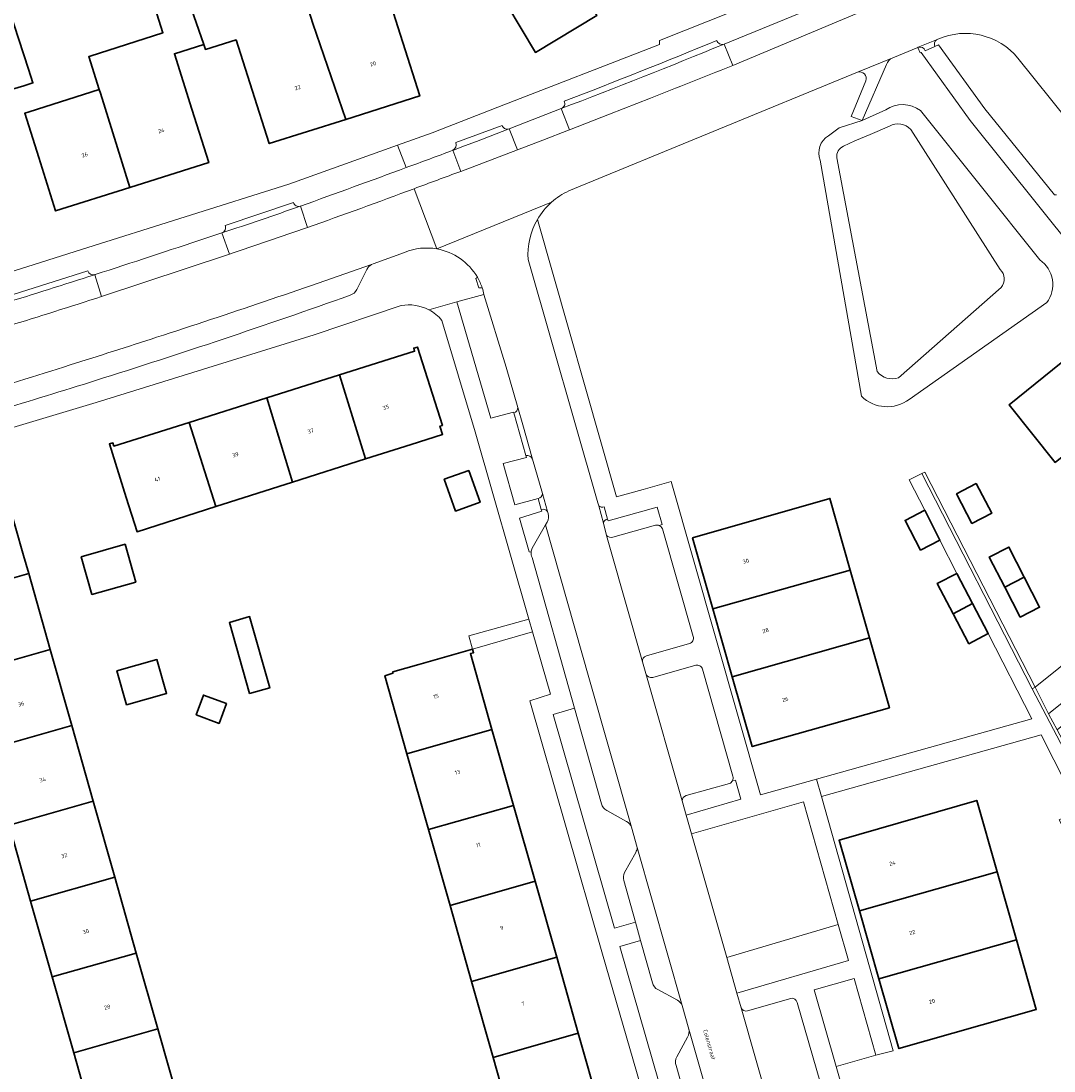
# Model space of a CAD drawing. Header units: metres. Extents: x 197700 to 204338, y 317132 to 325229.
# Tile 841 of 1056: x 202575 to 202667, y 320606 to 320699. Entities that reach past the tile are written whole.
import ezdxf
from ezdxf.enums import TextEntityAlignment as Align

# ---------------------------------------------------------------- set-up
doc = ezdxf.new("R2010")
doc.units = ezdxf.units.M
for name, color, linetype, lineweight in [('B-WE-GR-BEPLANTING_CULTUUR_HEESTERS-GV', 90, 'Continuous', 18), ('B-WE-GR-BEPLANTING_CULTUUR_ROOS-GV', 90, 'Continuous', 18), ('B-WE-GR-BEPLANTING_CULTUUR_VASTE PLANTENVAK-GV', 90, 'Continuous', 18), ('B-WE-OG-BEBOUWING-GV', 7, 'Continuous', 35), ('B-WE-OG-BEBOUWING-T18', 10, 'Continuous', 18), ('B-WE-OG-TERREIN_ERF-GV', 7, 'Continuous', 18), ('B-WE-OG-TOPOGRAFIE-T18', 10, 'Continuous', 18), ('B-WE-OG-WATER-GV', 130, 'Continuous', 18), ('B-WE-OG-WATER_SLOOT-GV', 120, 'Continuous', 18), ('B-WE-VH-VERHARDING_ASFALT-GV', 252, 'Continuous', 18), ('B-WE-VH-VERHARDING_BEDRIJFSVLOERPLAAT-GV', 252, 'Continuous', 18), ('B-WE-VH-VERHARDING_BETONSTRAATSTEEN-GV', 252, 'Continuous', 18), ('B-WE-VH-VERHARDING_OPEN-GV', 252, 'Continuous', 18), ('B-WE-VH-VERHARDING_STRAATBAKSTEEN-GV', 252, 'Continuous', 18), ('B-WE-VH-VERHARDING_TEGEL-GV', 252, 'Continuous', 18)]:
    doc.layers.add(name, color=color, linetype=linetype, lineweight=lineweight)
doc.styles.add('NLCS-ISO-M200-T18', font='NLCS-ISO.ttf', dxfattribs={"height": 0.36})

msp = doc.modelspace()

# ---------------------------------------------------------------- linework, layer by layer
at = {"layer": 'B-WE-GR-BEPLANTING_CULTUUR_HEESTERS-GV'}
for points in [[(202663.614, 320696.061, 0.334158), (202656.473, 320697.761)], [(202656.35, 320697.71, 0.348953), (202656.197, 320697.097)], [(202618.568, 320664.369, 0.392297), (202618.928, 320664.858)], [(202620.246, 320660.224, 0.38996), (202619.648, 320660.547)], [(202620.75, 320656.724, 0.366537), (202621.127, 320657.169)], [(202621.586, 320655.564, 0.310395), (202621.035, 320655.744)], [(202621.556, 320654.613, 0.189964), (202621.64, 320655.374)], [(202626.951, 320654.872, 0.323829), (202626.576, 320654.522)], [(202631.243, 320654.327, -0.162916), (202631.572, 320654.301)], [(202626.872, 320653.417, 0.295481), (202627.429, 320653.251)], [(202620.122, 320651.923, -0.084593), (202620.203, 320652.269)], [(202638.117, 320631.501, -0.18418), (202637.839, 320631.25)], [(202626.879, 320628.838, -0.188177), (202626.405, 320629.426)], [(202633.978, 320630.174, 0.321035), (202633.621, 320629.688)], [(202629.086, 320627.362, 0.185757), (202628.638, 320627.86)], [(202629.466, 320625.094, 0.129224), (202629.608, 320625.529)], [(202628.405, 320622.58, -0.203295), (202628.469, 320623.296)]]:
    msp.add_lwpolyline(points, format="xyb", dxfattribs=at)
for points in [[(202656.197, 320697.097), (202656.524, 320697.238), (202660.66, 320691.546), (202666.889, 320683.836), (202667.054, 320683.852)], [(202656.473, 320697.761), (202656.35, 320697.71)], [(202670.518, 320687.445), (202668.112, 320690.469), (202663.614, 320696.061)], [(202615.905, 320674.955), (202613.477, 320674.275), (202616.512, 320663.899), (202618.542, 320664.437), (202618.568, 320664.369)], [(202618.928, 320664.858), (202617.906, 320668.452), (202615.905, 320674.955)], [(202619.648, 320660.547), (202619.695, 320660.382), (202617.628, 320659.838), (202618.667, 320656.158), (202620.75, 320656.724)], [(202621.127, 320657.169), (202620.246, 320660.224)], [(202621.035, 320655.744), (202621.086, 320655.57), (202619.074, 320654.951), (202619.935, 320651.954), (202620.122, 320651.923)], [(202631.572, 320654.301), (202631.827, 320654.394), (202631.394, 320655.94), (202626.996, 320654.72), (202626.951, 320654.872)], [(202621.64, 320655.374), (202621.586, 320655.564)], [(202620.203, 320652.269), (202621.414, 320654.347), (202621.556, 320654.613)], [(202626.576, 320654.522), (202626.872, 320653.417)], [(202627.429, 320653.251), (202631.243, 320654.327)], [(202626.405, 320629.426), (202623.997, 320637.975), (202622.095, 320637.411), (202627.558, 320618.336), (202629.452, 320618.849), (202628.405, 320622.58)], [(202633.621, 320629.688), (202633.979, 320628.433), (202638.866, 320629.845), (202638.37, 320631.541), (202638.117, 320631.501)], [(202637.839, 320631.25), (202633.978, 320630.174)], [(202628.638, 320627.86), (202626.879, 320628.838)], [(202629.608, 320625.529), (202629.086, 320627.362)], [(202628.469, 320623.296), (202629.466, 320625.094)]]:
    msp.add_lwpolyline(points, dxfattribs=at)
at = {"layer": 'B-WE-GR-BEPLANTING_CULTUUR_ROOS-GV'}
for points in [[(202665.149, 320639.846), (202666.361, 320637.481), (202677.642, 320646.528), (202676.027, 320648.576)], [(202638.514, 320612.518), (202648.468, 320615.446), (202647.565, 320618.647), (202637.603, 320615.716)], [(202647.378, 320605.961), (202650.926, 320606.965), (202648.981, 320613.826), (202645.42, 320612.819)]]:
    msp.add_lwpolyline(points, close=True, dxfattribs=at)
at = {"layer": 'B-WE-GR-BEPLANTING_CULTUUR_VASTE PLANTENVAK-GV'}
msp.add_lwpolyline([(202637.603, 320615.716), (202647.565, 320618.647), (202644.473, 320629.599), (202634.457, 320626.755)], close=True, dxfattribs=at)
for points in [[(202630.969, 320613.443), (202629.91, 320617.218), (202628.046, 320616.688), (202632.692, 320600.551), (202634.483, 320601.076), (202633.069, 320606.045)], [(202633.199, 320611.893), (202631.44, 320612.832)], [(202634.225, 320609.299), (202633.622, 320611.418)], [(202633.131, 320606.82), (202634.095, 320608.591)]]:
    msp.add_lwpolyline(points, dxfattribs=at)
for points in [[(202631.44, 320612.832, -0.209675), (202630.969, 320613.443)], [(202633.622, 320611.418, 0.164397), (202633.199, 320611.893)], [(202634.095, 320608.591, 0.180916), (202634.225, 320609.299)], [(202633.069, 320606.045, -0.206472), (202633.131, 320606.82)]]:
    msp.add_lwpolyline(points, format="xyb", dxfattribs=at)
at = {"layer": 'B-WE-OG-BEBOUWING-GV'}
for points in [[(202623.398, 320704.148), (202619.682, 320710.288), (202619.338, 320710.087), (202617.963, 320712.44), (202612.797, 320709.415), (202614.171, 320707.071), (202617.939, 320700.845), (202620.528, 320696.567), (202625.987, 320699.87)], [(202593.779, 320697.702), (202595.209, 320693.188), (202596.719, 320688.422), (202603.562, 320690.591), (202600.615, 320699.166), (202599.929, 320701.367), (202600.057, 320701.407), (202599.79, 320702.231), (202593.865, 320700.161), (202592.493, 320704.294), (202588.841, 320703.123), (202590.875, 320697.269), (202591.028, 320696.847)], [(202588.841, 320703.123), (202586, 320702.212), (202587.218, 320698.33), (202580.722, 320696.244), (202580.598, 320696.204), (202581.532, 320693.252), (202581.635, 320692.928), (202584.259, 320684.499), (202591.322, 320686.733), (202589.815, 320691.5), (202588.249, 320696.452), (202590.875, 320697.269)], [(202600.057, 320701.407), (202599.929, 320701.367), (202600.615, 320699.166), (202603.562, 320690.591), (202610.178, 320692.688), (202608.667, 320697.454), (202606.758, 320703.475)], [(202575.216, 320695.081), (202573.494, 320700.371), (202569.003, 320699.08), (202570.912, 320693.399), (202571.223, 320692.555), (202574.8, 320693.585), (202575.608, 320693.841)], [(202576.134, 320687.175), (202577.642, 320682.407), (202584.259, 320684.499), (202581.635, 320692.928), (202581.532, 320693.252), (202575.271, 320691.272), (202574.883, 320691.13)], [(202666.948, 320659.935), (202676.893, 320667.91), (202672.75, 320673.085), (202662.826, 320665.083)], [(202605.33, 320660.245), (202609.404, 320661.542), (202612.216, 320662.438), (202611.98, 320663.181), (202612.19, 320663.248), (202609.96, 320670.25), (202609.633, 320670.154), (202609.717, 320669.867), (202603, 320667.75)], [(202596.499, 320665.701), (202598.81, 320658.169), (202605.33, 320660.245), (202603, 320667.75)], [(202596.499, 320665.701), (202589.565, 320663.515), (202591.954, 320655.986), (202598.81, 320658.169)], [(202591.954, 320655.986), (202589.565, 320663.515), (202582.84, 320661.395), (202582.751, 320661.681), (202582.449, 320661.587), (202583.951, 320656.818), (202584.919, 320653.746)], [(202613.365, 320655.591), (202615.564, 320656.374), (202614.553, 320659.212), (202612.355, 320658.429)], [(202659.499, 320654.492), (202661.273, 320655.401), (202659.886, 320658.044), (202658.135, 320657.125)], [(202567.701, 320647.86), (202575.235, 320650), (202574.772, 320651.631), (202573.285, 320656.874), (202572.534, 320656.662), (202572.474, 320656.873), (202565.413, 320654.87), (202565.484, 320654.571), (202565.776, 320654.64)], [(202636.362, 320646.845), (202648.635, 320650.322), (202646.814, 320656.717), (202634.55, 320653.192)], [(202655.308, 320655.659), (202653.538, 320654.757), (202654.925, 320652.11), (202656.644, 320652.992)], [(202579.92, 320651.515), (202580.876, 320648.137), (202584.801, 320649.248), (202583.846, 320652.625)], [(202662.45, 320648.785), (202664.187, 320649.68), (202662.816, 320652.373), (202661.061, 320651.484)], [(202650.361, 320644.263), (202648.635, 320650.322), (202636.362, 320646.845), (202638.092, 320640.787)], [(202575.235, 320650), (202567.701, 320647.86), (202569.627, 320641.08), (202577.158, 320643.219)], [(202659.562, 320647.338), (202658.151, 320650.015), (202656.391, 320649.105), (202657.819, 320646.411)], [(202663.828, 320646.107), (202665.552, 320646.998), (202664.187, 320649.68), (202662.45, 320648.785)], [(202657.824, 320646.402), (202659.234, 320643.743), (202660.97, 320644.666), (202659.562, 320647.338), (202657.819, 320646.411)], [(202594.968, 320639.279), (202596.77, 320639.788), (202594.968, 320646.157), (202593.167, 320645.648)], [(202638.092, 320640.787), (202639.874, 320634.545), (202652.142, 320638.011), (202650.361, 320644.263)], [(202579.081, 320636.438), (202577.158, 320643.219), (202569.627, 320641.08), (202571.552, 320634.301)], [(202616.623, 320636.074), (202614.695, 320642.857), (202614.984, 320642.938), (202614.898, 320643.247), (202610.089, 320641.879), (202607.754, 320641.215), (202607.772, 320641.1), (202607.053, 320640.876), (202609.028, 320633.914)], [(202583.969, 320638.291), (202587.546, 320639.303), (202586.691, 320642.325), (202583.114, 320641.313)], [(202590.19, 320637.383), (202592.237, 320636.622), (202592.892, 320638.385), (202590.845, 320639.146)], [(202581.003, 320629.659), (202579.081, 320636.438), (202571.552, 320634.301), (202573.477, 320627.521)], [(202609.028, 320633.914), (202610.952, 320627.131), (202618.551, 320629.291), (202616.623, 320636.074)], [(202575.402, 320620.741), (202582.926, 320622.878), (202581.003, 320629.659), (202573.477, 320627.521)], [(202649.456, 320619.862), (202661.751, 320623.346), (202659.931, 320629.738), (202647.645, 320626.184)], [(202612.877, 320620.347), (202620.48, 320622.508), (202618.551, 320629.291), (202610.952, 320627.131)], [(202582.926, 320622.878), (202575.402, 320620.741), (202577.328, 320613.962), (202584.848, 320616.097)], [(202663.477, 320617.287), (202661.751, 320623.346), (202649.456, 320619.862), (202651.191, 320613.806)], [(202612.877, 320620.347), (202614.801, 320613.563), (202622.408, 320615.725), (202620.48, 320622.508)], [(202651.191, 320613.806), (202652.98, 320607.562), (202665.251, 320611.057), (202663.477, 320617.287)], [(202577.328, 320613.962), (202579.253, 320607.182), (202586.771, 320609.317), (202584.848, 320616.097)], [(202622.408, 320615.725), (202614.801, 320613.563), (202616.726, 320606.779), (202624.336, 320608.942)], [(202579.253, 320607.182), (202581.178, 320600.403), (202580.889, 320600.321), (202580.982, 320599.998), (202585.792, 320601.363), (202588.786, 320602.213), (202586.771, 320609.317)], [(202626.265, 320602.159), (202624.336, 320608.942), (202616.726, 320606.779), (202618.651, 320599.995)]]:
    msp.add_lwpolyline(points, close=True, dxfattribs=at)
at = {"layer": 'B-WE-OG-TERREIN_ERF-GV'}
for points in [[(202619.682, 320710.288), (202623.398, 320704.148), (202625.987, 320699.87), (202620.528, 320696.567), (202617.939, 320700.845), (202614.171, 320707.071), (202612.797, 320709.415), (202617.963, 320712.44), (202619.338, 320710.087)], [(202570.912, 320693.399), (202567.18, 320692.145), (202564.366, 320700.519), (202568.098, 320701.773), (202569.003, 320699.08), (202573.494, 320700.371), (202575.216, 320695.081), (202575.608, 320693.841), (202574.8, 320693.585), (202571.223, 320692.555)], [(202589.565, 320663.515), (202596.499, 320665.701), (202603, 320667.75), (202609.717, 320669.867), (202609.633, 320670.154), (202609.96, 320670.25), (202612.19, 320663.248), (202611.98, 320663.181), (202612.216, 320662.438), (202609.404, 320661.542), (202605.33, 320660.245), (202598.81, 320658.169), (202591.954, 320655.986), (202584.919, 320653.746), (202583.951, 320656.818), (202582.449, 320661.587), (202582.751, 320661.681), (202582.84, 320661.395)], [(202613.365, 320655.591), (202612.355, 320658.429), (202614.553, 320659.212), (202615.564, 320656.374)], [(202659.499, 320654.492), (202658.135, 320657.125), (202659.886, 320658.044), (202661.273, 320655.401)], [(202648.635, 320650.322), (202650.361, 320644.263), (202652.142, 320638.011), (202639.874, 320634.545), (202638.092, 320640.787), (202636.362, 320646.845), (202634.55, 320653.192), (202646.814, 320656.717)], [(202579.92, 320651.515), (202583.846, 320652.625), (202584.801, 320649.248), (202580.876, 320648.137)], [(202664.187, 320649.68), (202665.552, 320646.998), (202663.828, 320646.107), (202662.45, 320648.785), (202661.061, 320651.484), (202662.816, 320652.373)], [(202594.968, 320639.279), (202593.167, 320645.648), (202594.968, 320646.157), (202596.77, 320639.788)], [(202583.969, 320638.291), (202583.114, 320641.313), (202586.691, 320642.325), (202587.546, 320639.303)], [(202590.19, 320637.383), (202590.845, 320639.146), (202592.892, 320638.385), (202592.237, 320636.622)], [(202661.751, 320623.346), (202663.477, 320617.287), (202665.251, 320611.057), (202652.98, 320607.562), (202651.191, 320613.806), (202649.456, 320619.862), (202647.645, 320626.184), (202659.931, 320629.738)]]:
    msp.add_lwpolyline(points, close=True, dxfattribs=at)
for points in [[(202527.121, 320664.047), (202531.151, 320665.037), (202536.919, 320666.454), (202540.239, 320667.27), (202545.316, 320668.407), (202553.247, 320670.508), (202559.438, 320672.484), (202579.959, 320678.957), (202598.472, 320684.8), (202608.191, 320688.279), (202611.281, 320689.385), (202617.157, 320691.672), (202631.582, 320697.287), (202631.598, 320697.642), (202650.569, 320705.21), (202652.81, 320706.309), (202653.661, 320706.727)], [(202606.758, 320703.475), (202608.667, 320697.454), (202610.178, 320692.688), (202603.562, 320690.591), (202596.719, 320688.422), (202595.209, 320693.188), (202593.779, 320697.702), (202591.028, 320696.847), (202590.875, 320697.269), (202588.249, 320696.452), (202589.815, 320691.5), (202591.322, 320686.733), (202584.259, 320684.499), (202577.642, 320682.407), (202576.134, 320687.175), (202574.883, 320691.13), (202575.271, 320691.272), (202581.532, 320693.252), (202580.598, 320696.204), (202580.722, 320696.244), (202587.218, 320698.33), (202586, 320702.212)], [(202671.616, 320675.175), (202659.346, 320690.488), (202654.978, 320696.576), (202654.893, 320696.538), (202654.683, 320697.025), (202652.428, 320696.097)], [(202651.868, 320695.48), (202649.714, 320690.489), (202649.764, 320690.505), (202651.803, 320691.431)], [(202649.288, 320694.806), (202623.491, 320684.196)], [(202646.691, 320689.129), (202647.657, 320689.835), (202649.697, 320690.484), (202648.724, 320690.843), (202650.028, 320694.034)], [(202654.905, 320691.373), (202665.568, 320678.034)], [(202649.633, 320665.847), (202645.957, 320686.942)], [(202620.681, 320681.645), (202627.759, 320656.863), (202630.14, 320657.527), (202632.623, 320658.22), (202640.62, 320630.247), (202645.616, 320631.643), (202664.855, 320637.019), (202660.97, 320644.666), (202659.234, 320643.743)], [(202608.518, 320673.955), (202600.724, 320671.344), (202581.273, 320665.28), (202563.86, 320660.074), (202560.514, 320658.166)], [(202666.2, 320674.22), (202653.904, 320665.568)], [(202614.898, 320643.247), (202614.561, 320644.458), (202619.933, 320645.927), (202615.118, 320662.658), (202612.16, 320672.623)], [(202666.948, 320659.935), (202662.826, 320665.083), (202672.75, 320673.085)], [(202659.234, 320643.743), (202657.824, 320646.402), (202657.819, 320646.411), (202656.391, 320649.105), (202658.151, 320650.015), (202656.644, 320652.992), (202654.925, 320652.11), (202653.538, 320654.757), (202655.308, 320655.659), (202653.887, 320658.377), (202655.026, 320658.944), (202655.291, 320659.076), (202665.149, 320639.846), (202676.027, 320648.576)], [(202573.285, 320656.874), (202574.772, 320651.631), (202575.235, 320650), (202577.158, 320643.219), (202579.081, 320636.438), (202581.003, 320629.659), (202582.926, 320622.878), (202584.848, 320616.097), (202586.771, 320609.317), (202588.786, 320602.213), (202585.792, 320601.363), (202580.982, 320599.998), (202580.889, 320600.321), (202581.178, 320600.403), (202579.253, 320607.182), (202577.328, 320613.962), (202575.402, 320620.741), (202573.477, 320627.521)], [(202640.063, 320575.54), (202635.929, 320590.062), (202634.154, 320589.573), (202626.49, 320615.991), (202620.008, 320638.641), (202621.854, 320639.227), (202620.253, 320644.81), (202614.898, 320643.247)], [(202618.651, 320599.995), (202616.726, 320606.779), (202614.801, 320613.563), (202612.877, 320620.347), (202610.952, 320627.131), (202609.028, 320633.914), (202607.053, 320640.876), (202607.772, 320641.1), (202607.754, 320641.215), (202610.089, 320641.879), (202614.898, 320643.247), (202614.984, 320642.938), (202614.695, 320642.857), (202616.623, 320636.074), (202618.551, 320629.291), (202620.48, 320622.508), (202622.408, 320615.725), (202624.336, 320608.942), (202626.265, 320602.159)], [(202683.56, 320627.228), (202679.669, 320632.182), (202675.592, 320637.372), (202678.438, 320639.593), (202677.386, 320640.967), (202668.351, 320633.716), (202677.807, 320615.332), (202677.54, 320615.2), (202676.435, 320614.643), (202674.705, 320617.851), (202672.929, 320616.997), (202671.625, 320619.668), (202673.375, 320620.548), (202671.801, 320623.5), (202670.097, 320622.645), (202668.704, 320625.321), (202667.31, 320628), (202669.088, 320628.901), (202665.688, 320635.583), (202646.071, 320630.097), (202652.468, 320607.363), (202650.926, 320606.965), (202647.378, 320605.961), (202650.804, 320593.961)]]:
    msp.add_lwpolyline(points, dxfattribs=at)
for points in [[(202652.428, 320696.097, 0.218293), (202651.868, 320695.48)], [(202650.028, 320694.034, 0.629575), (202649.288, 320694.806)], [(202651.803, 320691.431, -0.328194), (202654.905, 320691.373)], [(202645.957, 320686.942, -0.365592), (202646.691, 320689.129)], [(202623.491, 320684.196, 0.074111), (202621.942, 320683.188)], [(202621.942, 320683.188, 0.080009), (202620.681, 320681.645)], [(202665.568, 320678.034, -0.426095), (202666.2, 320674.22)], [(202610.984, 320673.577, 0.166881), (202608.518, 320673.955)], [(202612.16, 320672.623, 0.099429), (202610.984, 320673.577)], [(202653.904, 320665.568, -0.368363), (202649.633, 320665.847)]]:
    msp.add_lwpolyline(points, format="xyb", dxfattribs=at)
at = {"layer": 'B-WE-OG-WATER-GV'}
for points in [[(202652.137, 320689.997), (202650.414, 320689.227), (202649.047, 320688.684), (202648.026, 320688.191)], [(202662.04, 320677.182), (202654.047, 320689.697)], [(202647.435, 320687.148), (202651.049, 320668.05)], [(202652.953, 320667.51), (202662.115, 320675.57)]]:
    msp.add_lwpolyline(points, dxfattribs=at)
for points in [[(202654.047, 320689.697, 0.329066), (202652.137, 320689.997)], [(202648.026, 320688.191, 0.331398), (202647.435, 320687.148)], [(202662.115, 320675.57, 0.398718), (202662.04, 320677.182)], [(202651.049, 320668.05, 0.319965), (202652.953, 320667.51)]]:
    msp.add_lwpolyline(points, format="xyb", dxfattribs=at)
at = {"layer": 'B-WE-OG-WATER_SLOOT-GV'}
for points in [[(202651.803, 320691.431), (202649.764, 320690.505), (202649.714, 320690.489), (202649.71, 320690.479)], [(202665.568, 320678.034), (202654.905, 320691.373)], [(202649.71, 320690.479), (202649.697, 320690.484), (202647.657, 320689.835), (202646.691, 320689.129)], [(202648.026, 320688.191), (202649.047, 320688.684), (202650.414, 320689.227), (202652.137, 320689.997)], [(202654.047, 320689.697), (202662.04, 320677.182)], [(202645.957, 320686.942), (202649.633, 320665.847)], [(202651.049, 320668.05), (202647.435, 320687.148)], [(202662.115, 320675.57), (202652.953, 320667.51)], [(202653.904, 320665.568), (202666.2, 320674.22)]]:
    msp.add_lwpolyline(points, dxfattribs=at)
for points in [[(202654.905, 320691.373, 0.328194), (202651.803, 320691.431)], [(202652.137, 320689.997, -0.329066), (202654.047, 320689.697)], [(202646.691, 320689.129, 0.365592), (202645.957, 320686.942)], [(202647.435, 320687.148, -0.331398), (202648.026, 320688.191)], [(202666.2, 320674.22, 0.426095), (202665.568, 320678.034)], [(202662.04, 320677.182, -0.398718), (202662.115, 320675.57)], [(202652.953, 320667.51, -0.319965), (202651.049, 320668.05)], [(202649.633, 320665.847, 0.368363), (202653.904, 320665.568)]]:
    msp.add_lwpolyline(points, format="xyb", dxfattribs=at)
at = {"layer": 'B-WE-VH-VERHARDING_ASFALT-GV'}
for points in [[(202609.661, 320684.398, -0.005117), (202600.155, 320680.932)], [(202600.144, 320680.928, -0.001543), (202593.163, 320678.551)], [(202608.809, 320678.709, -0.141518), (202611.701, 320679.016)], [(202586.662, 320671.12, 0.006517), (202605.871, 320677.631)], [(202581.75, 320674.768, -0.004493), (202573.357, 320672.116)], [(202578.931, 320668.643, 0.002182), (202586.662, 320671.12)], [(202569.7, 320665.799, 0.003045), (202578.931, 320668.643)]]:
    msp.add_lwpolyline(points, format="xyb", dxfattribs=at)
for points in [[(202611.701, 320679.016), (202609.661, 320684.398)], [(202600.155, 320680.932), (202600.144, 320680.928)], [(202593.163, 320678.551), (202581.75, 320674.768)], [(202605.871, 320677.631), (202606.014, 320677.682), (202608.809, 320678.709)]]:
    msp.add_lwpolyline(points, dxfattribs=at)
at = {"layer": 'B-WE-VH-VERHARDING_BEDRIJFSVLOERPLAAT-GV'}
for points in [[(202621.127, 320657.169, -0.366537), (202620.75, 320656.724)], [(202621.035, 320655.744, -0.310395), (202621.586, 320655.564)], [(202626.647, 320655.965, -0.277475), (202626.16, 320656.073)], [(202626.576, 320654.522, -0.323829), (202626.951, 320654.872)]]:
    msp.add_lwpolyline(points, format="xyb", dxfattribs=at)
for points in [[(202620.75, 320656.724), (202621.035, 320655.744)], [(202621.586, 320655.564), (202621.127, 320657.169)], [(202626.16, 320656.073), (202626.576, 320654.522)], [(202626.951, 320654.872), (202626.647, 320655.965)]]:
    msp.add_lwpolyline(points, dxfattribs=at)
at = {"layer": 'B-WE-VH-VERHARDING_BETONSTRAATSTEEN-GV'}
for points in [[(202647.507, 320701.489), (202637.36, 320697.32), (202638.136, 320695.413)], [(202652.743, 320701.512), (202650.703, 320700.666), (202638.136, 320695.413), (202637.989, 320695.351)], [(202638.136, 320695.413), (202650.703, 320700.666)], [(202623.491, 320684.196), (202649.288, 320694.806), (202652.428, 320696.097), (202654.683, 320697.025), (202654.696, 320697.03), (202656.35, 320697.71), (202656.473, 320697.761)], [(202637.989, 320695.351), (202638.136, 320695.413), (202637.36, 320697.32), (202637.356, 320697.318)], [(202656.35, 320697.71), (202654.696, 320697.03)], [(202655.339, 320696.727), (202656.197, 320697.097)], [(202663.614, 320696.061), (202668.112, 320690.469), (202673.738, 320695.051), (202672.514, 320697.146)], [(202652.428, 320696.097), (202649.288, 320694.806)], [(202650.028, 320694.034), (202648.724, 320690.843), (202649.697, 320690.484), (202649.71, 320690.479), (202649.714, 320690.489), (202651.868, 320695.48)], [(202630.783, 320692.481), (202627.128, 320691.056), (202623.548, 320689.667), (202623.471, 320689.637), (202621.183, 320688.745), (202618.891, 320687.86), (202613.833, 320685.946)], [(202622.822, 320691.56), (202622.81, 320691.556), (202623.548, 320689.667), (202627.128, 320691.056), (202630.783, 320692.481)], [(202613.197, 320687.851), (202614.183, 320688.222), (202615.242, 320688.623), (202618.073, 320689.719)], [(202617.547, 320690.041), (202613.402, 320688.512)], [(202613.124, 320687.824), (202613.197, 320687.851)], [(202613.833, 320685.946), (202613.124, 320687.824)], [(202609.661, 320684.398), (202611.701, 320679.016), (202621.942, 320683.188)], [(202598.879, 320683.15), (202592.792, 320681.113)], [(202621.942, 320683.188), (202611.701, 320679.016)], [(202599.521, 320682.838), (202599.5, 320682.831)], [(202600.144, 320680.928), (202600.155, 320680.932), (202599.521, 320682.838)], [(202599.521, 320682.838), (202600.155, 320680.932)], [(202581.183, 320676.724), (202581.133, 320676.708), (202581.75, 320674.768), (202593.163, 320678.551), (202592.499, 320680.448)], [(202592.499, 320680.448), (202591.052, 320679.974)], [(202592.499, 320680.448), (202593.163, 320678.551)], [(202649.042, 320575.356), (202647.3, 320581.659), (202647.146, 320582.2), (202644.582, 320591.222), (202644.336, 320592.087), (202641.78, 320601.048), (202641.452, 320602.2), (202638.887, 320611.209), (202638.514, 320612.518), (202637.603, 320615.716), (202634.457, 320626.755), (202633.979, 320628.433), (202633.621, 320629.688), (202630.371, 320641.065), (202630.073, 320642.111), (202627.212, 320652.147), (202626.872, 320653.417), (202626.576, 320654.522), (202626.16, 320656.073), (202626.093, 320656.323), (202619.849, 320678.056)], [(202580.515, 320677.048), (202573.286, 320674.755)], [(202581.75, 320674.768), (202581.133, 320676.708)], [(202604.542, 320675.392), (202605.441, 320677.184)], [(202615.184, 320676.377), (202615.457, 320675.527)], [(202615.905, 320674.955), (202617.906, 320668.452), (202618.928, 320664.858), (202619.374, 320663.29), (202620.246, 320660.224), (202621.127, 320657.169), (202621.586, 320655.564), (202621.64, 320655.374)], [(202618.568, 320664.369), (202619.648, 320660.547)], [(202619.374, 320663.29), (202618.928, 320664.858)], [(202620.246, 320660.224), (202619.374, 320663.29)], [(202629.086, 320627.362), (202625.342, 320640.509), (202621.414, 320654.347), (202620.203, 320652.269)], [(202621.556, 320654.613), (202621.414, 320654.347)], [(202621.414, 320654.347), (202625.342, 320640.509), (202629.086, 320627.362), (202629.608, 320625.529), (202633.622, 320611.418), (202634.225, 320609.299), (202639.91, 320589.375), (202640.408, 320587.563), (202644.753, 320572.145)], [(202631.243, 320654.327), (202627.429, 320653.251)], [(202634.594, 320644.38), (202631.859, 320653.993)], [(202626.872, 320653.417), (202627.212, 320652.147), (202630.073, 320642.111)], [(202620.207, 320651.434), (202623.997, 320637.975), (202626.405, 320629.426)], [(202630.429, 320642.658), (202634.273, 320643.751)], [(202634.834, 320641.815), (202630.986, 320640.73)], [(202630.371, 320641.065), (202633.621, 320629.688)], [(202638.152, 320631.89), (202635.424, 320641.464)], [(202633.978, 320630.174), (202637.839, 320631.25)], [(202626.879, 320628.838), (202628.638, 320627.86)], [(202629.466, 320625.094), (202628.469, 320623.296)], [(202633.622, 320611.418), (202629.608, 320625.529)], [(202628.405, 320622.58), (202629.452, 320618.849), (202629.91, 320617.218), (202630.969, 320613.443)], [(202631.44, 320612.832), (202633.199, 320611.893)], [(202643.314, 320612.053), (202639.467, 320610.931)], [(202645.964, 320604.473), (202643.904, 320611.696)], [(202638.887, 320611.209), (202641.452, 320602.2)], [(202644.753, 320572.145), (202640.408, 320587.563), (202639.91, 320589.375), (202634.225, 320609.299)], [(202634.095, 320608.591), (202633.131, 320606.82)], [(202633.069, 320606.045), (202634.483, 320601.076), (202634.908, 320599.581), (202637.042, 320592.078), (202638.371, 320587.429), (202642.897, 320571.506)]]:
    msp.add_lwpolyline(points, dxfattribs=at)
for points in [[(202656.473, 320697.761, -0.334158), (202663.614, 320696.061)], [(202622.822, 320691.56, 0.007293), (202637.356, 320697.318)], [(202637.356, 320697.318, -0.007293), (202622.822, 320691.56)], [(202636.713, 320697.633, -0.005305), (202623.089, 320692.208)], [(202637.356, 320697.318, -0.422841), (202636.713, 320697.633)], [(202654.696, 320697.03, -0.398284), (202655.339, 320696.727)], [(202656.197, 320697.097, -0.348953), (202656.35, 320697.71)], [(202651.868, 320695.48, -0.218293), (202652.428, 320696.097)], [(202630.783, 320692.481, 0.001963), (202637.989, 320695.351)], [(202637.989, 320695.351, -0.001963), (202630.783, 320692.481)], [(202649.288, 320694.806, -0.629575), (202650.028, 320694.034)], [(202623.089, 320692.208, -0.42259), (202622.822, 320691.56)], [(202618.073, 320689.719, -0.426596), (202617.547, 320690.041)], [(202613.124, 320687.824, -0.001943), (202608.95, 320686.275)], [(202613.402, 320688.512, -0.38291), (202613.124, 320687.824)], [(202608.95, 320686.275, -0.001762), (202599.521, 320682.838)], [(202609.661, 320684.398, 0.000686), (202613.833, 320685.946)], [(202613.833, 320685.946, -0.000686), (202609.661, 320684.398)], [(202600.155, 320680.932, 0.005117), (202609.661, 320684.398)], [(202621.942, 320683.188, -0.074111), (202623.491, 320684.196)], [(202599.5, 320682.831, -0.41704), (202598.879, 320683.15)], [(202620.681, 320681.645, -0.080009), (202621.942, 320683.188)], [(202592.499, 320680.448, 0.004703), (202599.5, 320682.831)], [(202599.5, 320682.831, -0.004703), (202592.499, 320680.448)], [(202592.792, 320681.113, -0.419304), (202592.499, 320680.448)], [(202619.849, 320678.056, -0.150449), (202620.681, 320681.645)], [(202593.163, 320678.551, 0.001543), (202600.144, 320680.928)], [(202591.052, 320679.974, -0.002222), (202581.183, 320676.724)], [(202611.701, 320679.016, -0.221264), (202615.32, 320676.479)], [(202605.871, 320677.631, -0.006517), (202586.662, 320671.12)], [(202605.441, 320677.184, -0.156314), (202605.871, 320677.631)], [(202581.133, 320676.708, -0.002885), (202572.87, 320674.106)], [(202572.87, 320674.106, 0.002885), (202581.133, 320676.708)], [(202581.133, 320676.708, -0.407329), (202580.515, 320677.048)], [(202615.32, 320676.479, -0.155415), (202615.184, 320676.377)], [(202615.32, 320676.479, -0.049481), (202615.751, 320675.523)], [(202615.751, 320675.523, 0.049481), (202615.32, 320676.479)], [(202603.96, 320674.874, 0.199751), (202604.542, 320675.392)], [(202615.457, 320675.527, -0.149483), (202615.751, 320675.523)], [(202615.751, 320675.523, -0.020569), (202615.905, 320674.955)], [(202573.357, 320672.116, 0.004493), (202581.75, 320674.768)], [(202581.209, 320667.257, 0.008963), (202603.96, 320674.874)], [(202586.662, 320671.12, -0.002182), (202578.931, 320668.643)], [(202578.931, 320668.643, -0.003045), (202569.7, 320665.799)], [(202572.45, 320664.562, 0.003313), (202581.209, 320667.257)], [(202618.928, 320664.858, -0.392297), (202618.568, 320664.369)], [(202619.648, 320660.547, -0.38996), (202620.246, 320660.224)], [(202621.64, 320655.374, -0.189964), (202621.556, 320654.613)], [(202631.572, 320654.301, 0.162916), (202631.243, 320654.327)], [(202631.859, 320653.993, 0.210368), (202631.572, 320654.301)], [(202627.429, 320653.251, -0.295481), (202626.872, 320653.417)], [(202620.203, 320652.269, 0.084593), (202620.122, 320651.923)], [(202620.122, 320651.923, 0.119536), (202620.207, 320651.434)], [(202634.273, 320643.751, 0.425031), (202634.594, 320644.38)], [(202630.073, 320642.111, -0.375706), (202630.429, 320642.658)], [(202635.424, 320641.464, 0.428431), (202634.834, 320641.815)], [(202630.986, 320640.73, -0.389174), (202630.371, 320641.065)], [(202637.839, 320631.25, 0.18418), (202638.117, 320631.501)], [(202638.117, 320631.501, 0.1938), (202638.152, 320631.89)], [(202626.405, 320629.426, 0.188177), (202626.879, 320628.838)], [(202633.621, 320629.688, -0.321035), (202633.978, 320630.174)], [(202628.638, 320627.86, -0.185757), (202629.086, 320627.362)], [(202629.608, 320625.529, -0.129224), (202629.466, 320625.094)], [(202628.469, 320623.296, 0.203295), (202628.405, 320622.58)], [(202630.969, 320613.443, 0.209675), (202631.44, 320612.832)], [(202633.199, 320611.893, -0.164397), (202633.622, 320611.418)], [(202643.904, 320611.696, 0.395165), (202643.314, 320612.053)], [(202639.467, 320610.931, -0.357371), (202638.887, 320611.209)], [(202634.225, 320609.299, -0.180916), (202634.095, 320608.591)], [(202633.131, 320606.82, 0.206472), (202633.069, 320606.045)]]:
    msp.add_lwpolyline(points, format="xyb", dxfattribs=at)
for points in [[(202618.891, 320687.86), (202621.183, 320688.745), (202623.471, 320689.637), (202623.548, 320689.667), (202622.81, 320691.556), (202618.168, 320689.756)], [(202618.891, 320687.86), (202618.168, 320689.756), (202618.073, 320689.719), (202615.242, 320688.623), (202614.183, 320688.222), (202613.197, 320687.851), (202613.124, 320687.824), (202613.833, 320685.946)]]:
    msp.add_lwpolyline(points, close=True, dxfattribs=at)
at = {"layer": 'B-WE-VH-VERHARDING_OPEN-GV'}
msp.add_lwpolyline([(202614.898, 320643.247), (202620.253, 320644.81), (202619.933, 320645.927), (202614.561, 320644.458)], close=True, dxfattribs=at)
at = {"layer": 'B-WE-VH-VERHARDING_STRAATBAKSTEEN-GV'}
for points in [[(202655.026, 320658.944), (202664.897, 320639.719), (202665.149, 320639.846), (202655.291, 320659.076)], [(202668.291, 320633.833), (202668.244, 320633.924), (202667.118, 320636.033), (202666.361, 320637.481), (202665.149, 320639.846), (202664.897, 320639.719), (202668.032, 320633.705)]]:
    msp.add_lwpolyline(points, close=True, dxfattribs=at)
at = {"layer": 'B-WE-VH-VERHARDING_TEGEL-GV'}
for points in [[(202656.946, 320707.599), (202656.926, 320707.831), (202652.81, 320706.309), (202650.569, 320705.21), (202631.598, 320697.642), (202631.582, 320697.287), (202617.157, 320691.672), (202611.281, 320689.385), (202608.191, 320688.279)], [(202637.356, 320697.318), (202637.36, 320697.32), (202647.507, 320701.489)], [(202654.696, 320697.03), (202654.683, 320697.025), (202654.893, 320696.538), (202654.978, 320696.576), (202659.346, 320690.488), (202671.616, 320675.175), (202672.517, 320674.087), (202687.93, 320654.766), (202688.939, 320653.546), (202690.612, 320651.406), (202696.914, 320643.342), (202697.961, 320641.975), (202703.572, 320634.689), (202704.884, 320632.986), (202706.075, 320631.439), (202709.141, 320633.735), (202709.404, 320633.398), (202711.73, 320635.148), (202710.389, 320636.904)], [(202667.054, 320683.852), (202666.889, 320683.836), (202660.66, 320691.546), (202656.524, 320697.238), (202656.197, 320697.097), (202655.339, 320696.727)], [(202618.073, 320689.719), (202618.168, 320689.756), (202622.81, 320691.556), (202622.822, 320691.56)], [(202613.402, 320688.512), (202617.547, 320690.041)], [(202608.95, 320686.275), (202608.191, 320688.279), (202598.472, 320684.8), (202579.959, 320678.957), (202559.438, 320672.484), (202553.247, 320670.508), (202545.316, 320668.407), (202540.239, 320667.27), (202536.919, 320666.454), (202531.151, 320665.037), (202531.679, 320662.822), (202536.521, 320664.047)], [(202608.191, 320688.279), (202608.95, 320686.275)], [(202592.792, 320681.113), (202598.879, 320683.15)], [(202599.5, 320682.831), (202599.521, 320682.838)], [(202650.278, 320577.862), (202651.235, 320578.153), (202651.774, 320578.317), (202651.273, 320579.965), (202649.801, 320579.546), (202649.295, 320581.356), (202654.002, 320582.887), (202651.429, 320591.898), (202650.804, 320593.961), (202647.378, 320605.961), (202645.42, 320612.819), (202648.981, 320613.826), (202650.926, 320606.965), (202652.468, 320607.363), (202646.071, 320630.097), (202645.616, 320631.643), (202640.62, 320630.247), (202632.623, 320658.22), (202630.14, 320657.527), (202627.759, 320656.863), (202620.681, 320681.645)], [(202591.052, 320679.974), (202592.499, 320680.448)], [(202608.809, 320678.709), (202606.014, 320677.682), (202605.871, 320677.631)], [(202619.849, 320678.056), (202626.093, 320656.323), (202626.16, 320656.073)], [(202573.286, 320674.755), (202580.515, 320677.048)], [(202581.133, 320676.708), (202581.183, 320676.724)], [(202605.441, 320677.184), (202604.542, 320675.392)], [(202615.457, 320675.527), (202615.184, 320676.377)], [(202610.984, 320673.577), (202613.477, 320674.275), (202615.905, 320674.955)], [(202560.514, 320658.166), (202563.86, 320660.074), (202581.273, 320665.28), (202600.724, 320671.344), (202608.518, 320673.955)], [(202620.122, 320651.923), (202619.935, 320651.954), (202619.074, 320654.951), (202621.086, 320655.57), (202621.035, 320655.744), (202620.75, 320656.724), (202618.667, 320656.158), (202617.628, 320659.838), (202619.695, 320660.382), (202619.648, 320660.547), (202618.568, 320664.369), (202618.542, 320664.437), (202616.512, 320663.899), (202613.477, 320674.275), (202610.984, 320673.577)], [(202612.16, 320672.623), (202615.118, 320662.658), (202619.933, 320645.927), (202620.253, 320644.81)], [(202626.647, 320655.965), (202626.951, 320654.872), (202626.996, 320654.72), (202631.394, 320655.94), (202631.827, 320654.394), (202631.572, 320654.301)], [(202631.859, 320653.993), (202634.594, 320644.38)], [(202642.897, 320571.506), (202638.371, 320587.429), (202637.042, 320592.078), (202635.3, 320591.575), (202633.125, 320599.068), (202634.908, 320599.581), (202634.483, 320601.076), (202632.692, 320600.551), (202628.046, 320616.688), (202629.91, 320617.218), (202629.452, 320618.849), (202627.558, 320618.336), (202622.095, 320637.411), (202623.997, 320637.975), (202620.207, 320651.434)], [(202620.253, 320644.81), (202621.854, 320639.227), (202620.008, 320638.641), (202626.49, 320615.991), (202634.154, 320589.573), (202635.929, 320590.062), (202640.063, 320575.54)], [(202634.273, 320643.751), (202630.429, 320642.658)], [(202630.073, 320642.111), (202630.371, 320641.065)], [(202630.986, 320640.73), (202634.834, 320641.815)], [(202635.424, 320641.464), (202638.152, 320631.89)], [(202638.117, 320631.501), (202638.37, 320631.541), (202638.866, 320629.845), (202633.979, 320628.433), (202634.457, 320626.755), (202644.473, 320629.599), (202647.565, 320618.647), (202648.468, 320615.446), (202638.514, 320612.518), (202638.887, 320611.209)], [(202639.467, 320610.931), (202643.314, 320612.053)], [(202643.904, 320611.696), (202645.964, 320604.473)]]:
    msp.add_lwpolyline(points, dxfattribs=at)
for points in [[(202623.089, 320692.208, 0.005305), (202636.713, 320697.633)], [(202636.713, 320697.633, 0.422841), (202637.356, 320697.318)], [(202655.339, 320696.727, 0.398284), (202654.696, 320697.03)], [(202622.822, 320691.56, 0.42259), (202623.089, 320692.208)], [(202617.547, 320690.041, 0.426596), (202618.073, 320689.719)], [(202608.95, 320686.275, 0.001943), (202613.124, 320687.824)], [(202613.124, 320687.824, 0.38291), (202613.402, 320688.512)], [(202599.521, 320682.838, 0.001762), (202608.95, 320686.275)], [(202598.879, 320683.15, 0.41704), (202599.5, 320682.831)], [(202592.499, 320680.448, 0.419304), (202592.792, 320681.113)], [(202620.681, 320681.645, 0.150449), (202619.849, 320678.056)], [(202581.183, 320676.724, 0.002222), (202591.052, 320679.974)], [(202611.701, 320679.016, 0.141518), (202608.809, 320678.709)], [(202615.32, 320676.479, 0.221264), (202611.701, 320679.016)], [(202605.871, 320677.631, 0.156314), (202605.441, 320677.184)], [(202580.515, 320677.048, 0.407329), (202581.133, 320676.708)], [(202615.184, 320676.377, 0.155415), (202615.32, 320676.479)], [(202604.542, 320675.392, -0.199751), (202603.96, 320674.874)], [(202615.751, 320675.523, 0.149483), (202615.457, 320675.527)], [(202615.905, 320674.955, 0.020569), (202615.751, 320675.523)], [(202603.96, 320674.874, -0.008963), (202581.209, 320667.257)], [(202608.518, 320673.955, -0.166881), (202610.984, 320673.577)], [(202610.984, 320673.577, -0.099429), (202612.16, 320672.623)], [(202581.209, 320667.257, -0.003313), (202572.45, 320664.562)], [(202626.16, 320656.073, 0.277475), (202626.647, 320655.965)], [(202631.572, 320654.301, -0.210368), (202631.859, 320653.993)], [(202620.207, 320651.434, -0.119536), (202620.122, 320651.923)], [(202634.594, 320644.38, -0.425031), (202634.273, 320643.751)], [(202630.429, 320642.658, 0.375706), (202630.073, 320642.111)], [(202634.834, 320641.815, -0.428431), (202635.424, 320641.464)], [(202630.371, 320641.065, 0.389174), (202630.986, 320640.73)], [(202638.152, 320631.89, -0.1938), (202638.117, 320631.501)], [(202643.314, 320612.053, -0.395165), (202643.904, 320611.696)], [(202638.887, 320611.209, 0.357371), (202639.467, 320610.931)]]:
    msp.add_lwpolyline(points, format="xyb", dxfattribs=at)
for points in [[(202669.088, 320628.901), (202670.444, 320626.202), (202671.801, 320623.5), (202673.375, 320620.548), (202674.705, 320617.851), (202676.435, 320614.643), (202677.54, 320615.2), (202668.032, 320633.705), (202664.897, 320639.719), (202655.026, 320658.944), (202653.887, 320658.377), (202655.308, 320655.659), (202656.644, 320652.992), (202658.151, 320650.015), (202659.562, 320647.338), (202660.97, 320644.666), (202664.855, 320637.019), (202645.616, 320631.643), (202646.071, 320630.097), (202665.688, 320635.583)], [(202688.939, 320653.546), (202687.93, 320654.766), (202678.902, 320647.57), (202676.211, 320650.967), (202674.942, 320649.952), (202676.027, 320648.576), (202677.642, 320646.528), (202666.361, 320637.481), (202667.118, 320636.033), (202675.833, 320643.027)]]:
    msp.add_lwpolyline(points, close=True, dxfattribs=at)

# ---------------------------------------------------------------- texts
at = {"layer": 'B-WE-OG-BEBOUWING-T18', "style": 'NLCS-ISO-M200-T18'}
for s, rotation, p in [('20', 17.5, (202605.992, 320695.557)), ('22', 17.5, (202599.263, 320693.425)), ('24', 17.5, (202587.084, 320689.588)), ('26', 17.5, (202580.244, 320687.425)), ('35', 17.4, (202607.145, 320664.863)), ('37', 17.4, (202600.426, 320662.745)), ('39', 17.5, (202593.707, 320660.627)), ('41', 17.5, (202586.738, 320658.43)), ('30', 15.9, (202639.302, 320651.116)), ('28', 15.9, (202641.073, 320644.914)), ('15', 15.8, (202611.621, 320639.041)), ('26', 15.9, (202642.829, 320638.764)), ('36', 15.8, (202574.556, 320638.364)), ('13', 15.8, (202613.549, 320632.259)), ('34', 15.8, (202576.481, 320631.586)), ('11', 15.8, (202615.399, 320625.753)), ('32', 15.8, (202578.406, 320624.806)), ('24', 16, (202652.396, 320624.125)), ('30', 15.8, (202580.332, 320618.026)), ('9', 15.8, (202617.502, 320618.354)), ('22', 16, (202654.169, 320617.935)), ('7', 15.8, (202619.43, 320611.571)), ('20', 16, (202655.931, 320611.785)), ('28', 15.8, (202582.25, 320611.272))]:
    msp.add_text(s, height=0.36, rotation=rotation, dxfattribs=at).set_placement(p, align=Align.MIDDLE)
at = {"layer": 'B-WE-OG-TOPOGRAFIE-T18', "style": 'NLCS-ISO-M200-T18'}
msp.add_text('Colenstraat', height=0.36, rotation=286, dxfattribs=at).set_placement((202636.049, 320607.918), align=Align.MIDDLE)

doc.saveas('drawing.dxf')
